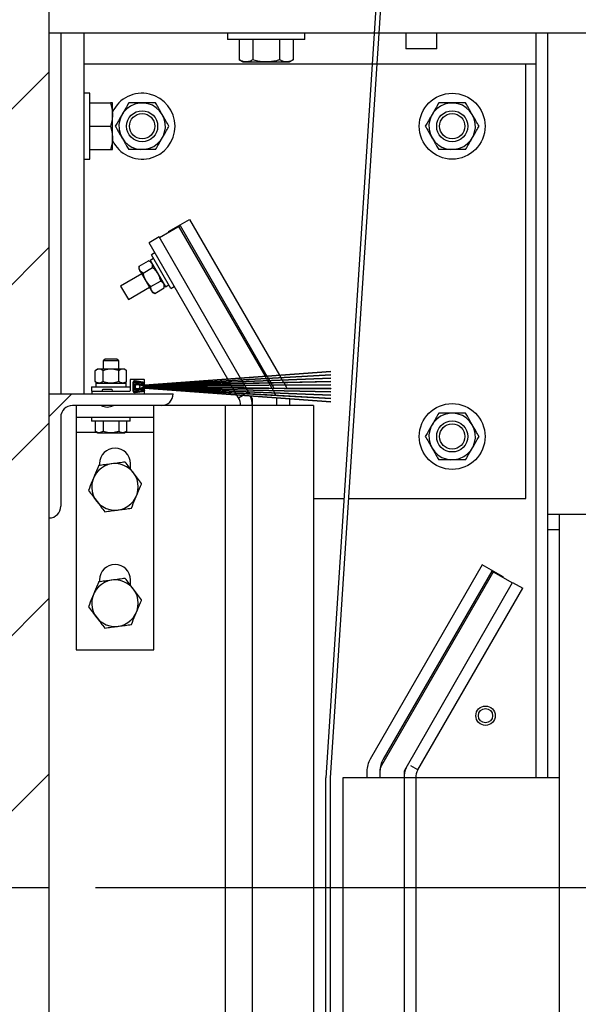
# Model space of a CAD drawing. Header units: inches. Extents: x 218.9 to 312.4, y 214.8 to 247.8.
# Tile 263 of 319: x 284.363 to 284.927, y 223.298 to 224.289. Entities that reach past the tile are written whole.
import ezdxf

# ---------------------------------------------------------------- set-up
doc = ezdxf.new("R2010")
doc.units = ezdxf.units.IN
doc.header["$LTSCALE"] = 0.25
doc.header["$MEASUREMENT"] = 0
doc.layers.add('ANNOTATIONS', color=1, linetype='Continuous')
doc.layers.add('MOTOR RH', color=7, linetype='Continuous')
doc.styles.add('ARIAL', font='arial.ttf', dxfattribs={"height": 0.09375})
doc.dimstyles.new('STANDARD$0', dxfattribs={"dimtxt": 0.09375, "dimasz": 0.09375, "dimexe": 0.03125, "dimexo": 0.046875, "dimgap": 0.09, "dimtad": 0, "dimtih": 1, "dimtoh": 1, "dimdec": 4, "dimzin": 0, "dimdsep": 46, "dimtxsty": 'ARIAL', "dimcen": 0.09, "dimadec": 0, "dimazin": 0, "dimtfac": 1, "dimtdec": 4, "dimtofl": 0, "dimtmove": 0, "dimatfit": 1, "dimfxl": 1, "dimtolj": 1, "dimtzin": 0, "dimarcsym": 0})
pattern_1 = [(45, (280.62583, 210.57636), (-0.265165, 0.265165), []), (45, (280.8026, 210.57636), (-0.265165, 0.265165), [])]
pattern_2 = [(45, (280.62583, 210.57636), (-0.0883883, 0.0883883), [])]

# ---------------------------------------------------------------- blocks, each defined once
blk = doc.blocks.new('*D126')
at = {"layer": 'ANNOTATIONS', "color": 0, "lineweight": -2, "transparency": 16777216}
for p, q in [((285.51613, 224.29136), (286.11276, 224.29136)), ((286.08151, 224.19761), (286.08151, 223.9903)), ((286.08151, 223.50886), (286.08151, 223.71617)), ((284.44006, 223.41511), (286.11276, 223.41511))]:
    blk.add_line(p, q, dxfattribs=at)
at = {"layer": 'ANNOTATIONS', "color": 0, "transparency": 16777216}
for points in [[(286.06589, 224.19761), (286.09714, 224.19761), (286.08151, 224.29136)], [(286.06589, 223.50886), (286.09714, 223.50886), (286.08151, 223.41511)]]:
    blk.add_solid(points, dxfattribs=at)
at = {"layer": 'defpoints', "color": 0, "transparency": 16777216}
for p in [(285.46925, 224.29136), (284.39319, 223.41511), (286.08151, 223.41511)]:
    blk.add_point(p, dxfattribs=at)
at = {"layer": 'ANNOTATIONS', "color": 0, "transparency": 16777216, "insert": (286.08151, 223.85324), "char_height": 0.09375, "attachment_point": 5, "style": 'ARIAL'}
blk.add_mtext('\\A1;14"', dxfattribs=at)
blk = doc.blocks.new('*D130')
at = {"layer": 'ANNOTATIONS', "color": 0, "lineweight": -2, "transparency": 16777216}
for p, q in [((284.48694, 223.41511), (286.11276, 223.41511)), ((286.08151, 223.32136), (286.08151, 222.13254)), ((286.08151, 220.50886), (286.08151, 221.69768)), ((284.50369, 220.41511), (286.11276, 220.41511))]:
    blk.add_line(p, q, dxfattribs=at)
at = {"layer": 'ANNOTATIONS', "color": 0, "transparency": 16777216}
for points in [[(286.06589, 223.32136), (286.09714, 223.32136), (286.08151, 223.41511)], [(286.06589, 220.50886), (286.09714, 220.50886), (286.08151, 220.41511)]]:
    blk.add_solid(points, dxfattribs=at)
at = {"layer": 'defpoints', "color": 0, "transparency": 16777216}
for p in [(284.44006, 223.41511), (284.45681, 220.41511), (286.08151, 220.41511)]:
    blk.add_point(p, dxfattribs=at)
at = {"layer": 'ANNOTATIONS', "color": 0, "transparency": 16777216, "insert": (286.08151, 221.91511), "char_height": 0.09375, "attachment_point": 5, "style": 'ARIAL'}
blk.add_mtext('\\A1;OPENING \\PHEIGHT', dxfattribs=at)

msp = doc.modelspace()

# ---------------------------------------------------------------- hatches: boundary and pattern name
at = {"layer": 'MOTOR RH'}
h = msp.add_hatch(dxfattribs=at)
h.set_pattern_fill('ANSI31', color=256, style=0)
h.set_pattern_definition([(45, (51.96407, -31.70349), (-0.088388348, 0.088388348), [])])
edge = h.paths.add_edge_path()
edge.add_line((283.87756, 226.02602), (283.87756, 223.41511))
edge.add_line((283.87756, 223.41511), (284.39319, 223.41511))
edge.add_line((284.39319, 226.02602), (284.39319, 223.41511))
edge = h.paths.add_edge_path()
edge.add_line((283.83117, 226.02602), (284.11828, 226.02602))
edge.add_line((284.11828, 226.02602), (284.11828, 225.95732))
edge.add_line((284.11828, 225.95732), (284.15669, 226.09068))
edge.add_line((284.15669, 226.09068), (284.15669, 226.02602))
edge.add_line((284.15669, 226.02602), (284.45188, 226.02602))
h = msp.add_hatch(dxfattribs=at)
h.set_pattern_fill('ANSI32', color=256, style=0)
h.set_pattern_definition(pattern_1)
edge = h.paths.add_edge_path(flags=0)
edge.add_line((285.65881, 225.29136), (285.65881, 224.29136))
edge.add_line((285.65881, 224.29136), (285.47131, 224.29136))
edge.add_line((285.47131, 224.29136), (285.47131, 224.35386))
edge.add_line((285.47131, 224.35386), (285.46925, 224.35386))
edge.add_line((285.46925, 224.35386), (285.46925, 224.29136))
edge.add_arc((285.47131, 224.29136), 0.00206, 180, 270)
edge.add_line((285.47131, 224.28931), (285.65881, 224.28931))
edge.add_arc((285.65881, 224.29136), 0.00206, 270, 360)
edge.add_line((285.66087, 224.29136), (285.66087, 225.29136))
edge.add_arc((285.65881, 225.29136), 0.00206, 0, 90)
edge.add_line((285.65881, 225.29342), (284.4049, 225.29342))
edge.add_arc((284.4049, 225.29136), 0.00206, 90, 180)
edge.add_line((284.40285, 225.29136), (284.40285, 225.18199))
edge.add_line((284.40285, 225.18199), (284.4049, 225.18199))
edge.add_line((284.4049, 225.18199), (284.4049, 225.29136))
edge.add_line((284.4049, 225.29136), (285.65881, 225.29136))
h = msp.add_hatch(dxfattribs=at)
h.set_pattern_fill('ANSI31', color=256, style=0)
h.set_pattern_definition(pattern_2)
edge = h.paths.add_edge_path(flags=0)
edge.add_arc((284.48938, 223.91442), 0.00381, 90, 107.89522)
edge.add_line((284.4882, 223.91805), (284.48419, 223.91676))
edge.add_arc((284.48222, 223.91964), 0.00349, 55.72454, 304.27546, ccw=False)
edge.add_line((284.48419, 223.92253), (284.4882, 223.92123))
edge.add_arc((284.48938, 223.92486), 0.00381, 252.10478, 270)
edge.add_line((284.48938, 223.92105), (284.67703, 223.9349))
edge.add_line((284.67703, 223.9349), (284.67703, 223.93505))
edge.add_line((284.67703, 223.93505), (284.48938, 223.92111))
edge.add_arc((284.48938, 223.92486), 0.00375, 252.10478, 270, ccw=False)
edge.add_line((284.48822, 223.92129), (284.48422, 223.92258))
edge.add_arc((284.48222, 223.91964), 0.00356, 55.87014, 304.12986)
edge.add_line((284.48422, 223.9167), (284.48822, 223.91799))
edge.add_arc((284.48938, 223.91442), 0.00375, 90, 107.89522, ccw=False)
edge.add_line((284.48938, 223.91817), (284.67703, 223.90423))
edge.add_line((284.67703, 223.90423), (284.67703, 223.90438))
edge.add_line((284.67703, 223.90438), (284.48938, 223.91824))
h = msp.add_hatch(dxfattribs=at)
h.set_pattern_fill('ANSI31', color=256, style=0)
h.set_pattern_definition(pattern_2)
edge = h.paths.add_edge_path(flags=0)
edge.add_arc((284.48938, 223.91442), 0.00394, 90, 107.89522)
edge.add_line((284.48817, 223.91817), (284.48414, 223.91687))
edge.add_arc((284.48222, 223.91964), 0.00337, 55.4212, 304.5788, ccw=False)
edge.add_line((284.48414, 223.92241), (284.48817, 223.92111))
edge.add_arc((284.48938, 223.92486), 0.00394, 252.10478, 270)
edge.add_line((284.48938, 223.92092), (284.67703, 223.93152))
edge.add_line((284.67703, 223.93152), (284.67703, 223.93167))
edge.add_line((284.67703, 223.93167), (284.48938, 223.92099))
edge.add_arc((284.48938, 223.92486), 0.00387, 252.10478, 270, ccw=False)
edge.add_line((284.48818, 223.92117), (284.48416, 223.92247))
edge.add_arc((284.48222, 223.91964), 0.00343, 55.57496, 304.42504)
edge.add_line((284.48416, 223.91681), (284.48818, 223.91811))
edge.add_arc((284.48938, 223.91442), 0.00387, 90, 107.89522, ccw=False)
edge.add_line((284.48938, 223.9183), (284.67703, 223.90762))
edge.add_line((284.67703, 223.90762), (284.67703, 223.90777))
edge.add_line((284.67703, 223.90777), (284.48938, 223.91836))
h = msp.add_hatch(dxfattribs=at)
h.set_pattern_fill('ANSI31', color=256, style=0)
h.set_pattern_definition(pattern_2)
edge = h.paths.add_edge_path(flags=0)
edge.add_arc((284.48938, 223.91442), 0.00406, 90, 107.89522)
edge.add_line((284.48813, 223.91829), (284.48408, 223.91698))
edge.add_arc((284.48222, 223.91964), 0.00324, 55.10036, 304.89964, ccw=False)
edge.add_line((284.48408, 223.9223), (284.48813, 223.92099))
edge.add_arc((284.48938, 223.92486), 0.00406, 252.10478, 270)
edge.add_line((284.48938, 223.9208), (284.67703, 223.92816))
edge.add_line((284.67703, 223.92816), (284.67703, 223.92831))
edge.add_line((284.67703, 223.92831), (284.48938, 223.92086))
edge.add_arc((284.48938, 223.92486), 0.004, 252.10478, 270, ccw=False)
edge.add_line((284.48815, 223.92105), (284.48411, 223.92236))
edge.add_arc((284.48222, 223.91964), 0.00331, 55.26307, 304.73693)
edge.add_line((284.48411, 223.91693), (284.48815, 223.91823))
edge.add_arc((284.48938, 223.91442), 0.004, 90, 107.89522, ccw=False)
edge.add_line((284.48938, 223.91842), (284.67703, 223.91098))
edge.add_line((284.67703, 223.91098), (284.67703, 223.91112))
edge.add_line((284.67703, 223.91112), (284.48938, 223.91849))
h = msp.add_hatch(dxfattribs=at)
h.set_pattern_fill('ANSI31', color=256, style=0)
h.set_pattern_definition(pattern_2)
edge = h.paths.add_edge_path(flags=0)
edge.add_arc((284.48938, 223.91442), 0.00419, 90, 107.89522)
edge.add_line((284.48809, 223.91841), (284.48402, 223.91709))
edge.add_arc((284.48222, 223.91964), 0.00312, 54.76027, 305.23973, ccw=False)
edge.add_line((284.48402, 223.92219), (284.48809, 223.92088))
edge.add_arc((284.48938, 223.92486), 0.00419, 252.10478, 270)
edge.add_line((284.48938, 223.92067), (284.67703, 223.92482))
edge.add_line((284.67703, 223.92482), (284.67703, 223.92497))
edge.add_line((284.67703, 223.92497), (284.48938, 223.92074))
edge.add_arc((284.48938, 223.92486), 0.00412, 252.10478, 270, ccw=False)
edge.add_line((284.48811, 223.92093), (284.48405, 223.92224))
edge.add_arc((284.48222, 223.91964), 0.00318, 54.93284, 305.06716)
edge.add_line((284.48405, 223.91704), (284.48811, 223.91835))
edge.add_arc((284.48938, 223.91442), 0.00413, 90, 107.89522, ccw=False)
edge.add_line((284.48938, 223.91855), (284.67703, 223.91431))
edge.add_line((284.67703, 223.91431), (284.67703, 223.91446))
edge.add_line((284.67703, 223.91446), (284.48938, 223.91861))
h = msp.add_hatch(dxfattribs=at)
h.set_pattern_fill('ANSI31', color=256, style=0)
h.set_pattern_definition(pattern_2)
edge = h.paths.add_edge_path(flags=0)
edge.add_arc((284.48938, 223.91442), 0.00431, 90, 107.89522)
edge.add_line((284.48805, 223.91853), (284.48397, 223.91721))
edge.add_arc((284.48222, 223.91964), 0.00299, 54.39891, 305.60109, ccw=False)
edge.add_line((284.48397, 223.92207), (284.48805, 223.92076))
edge.add_arc((284.48938, 223.92486), 0.00431, 252.10478, 270)
edge.add_line((284.48938, 223.92055), (284.67703, 223.9215))
edge.add_line((284.67703, 223.9215), (284.67703, 223.92165))
edge.add_line((284.67703, 223.92165), (284.48938, 223.92061))
edge.add_arc((284.48938, 223.92486), 0.00425, 252.10478, 270, ccw=False)
edge.add_line((284.48807, 223.92082), (284.48399, 223.92213))
edge.add_arc((284.48222, 223.91964), 0.00306, 54.58238, 305.41762)
edge.add_line((284.48399, 223.91715), (284.48807, 223.91847))
edge.add_arc((284.48938, 223.91442), 0.00425, 90, 107.89522, ccw=False)
edge.add_line((284.48938, 223.91867), (284.67703, 223.91763))
edge.add_line((284.67703, 223.91763), (284.67703, 223.91778))
edge.add_line((284.67703, 223.91778), (284.48938, 223.91874))
h = msp.add_hatch(dxfattribs=at)
h.set_pattern_fill('ANSI32', color=256, style=0)
h.set_pattern_definition(pattern_1)
edge = h.paths.add_edge_path(flags=0)
edge.add_line((284.51819, 223.91246), (284.39319, 223.91246))
edge.add_line((284.39319, 223.91246), (284.39319, 223.78746))
edge.add_arc((284.39319, 223.79918), 0.01172, 270, 360)
edge.add_line((284.4049, 223.79918), (284.4049, 223.88902))
edge.add_arc((284.41662, 223.88902), 0.01172, 90, 180, ccw=False)
edge.add_line((284.41662, 223.90074), (284.50647, 223.90074))
edge.add_arc((284.50647, 223.91246), 0.01172, 270, 360)

# ---------------------------------------------------------------- linework, layer by layer
for p, q in [((284.39319, 220.41511), (284.39319, 226.02602)), ((284.75436, 224.79137), (284.67201, 223.52574)), ((284.67688, 223.52574), (284.75928, 224.79137)), ((285.47131, 224.27574), (284.39319, 224.27574)), ((284.4049, 224.27574), (284.4049, 223.91246)), ((284.42834, 223.91246), (284.42834, 224.27574)), ((284.57287, 224.27574), (284.57287, 224.26949)), ((284.651, 224.26949), (284.57287, 224.26949)), ((284.58487, 224.26949), (284.58487, 224.24883)), ((284.5984, 224.26949), (284.5984, 224.24883)), ((284.62547, 224.26949), (284.62547, 224.24883)), ((284.639, 224.26949), (284.639, 224.24883)), ((284.651, 224.26949), (284.651, 224.27574)), ((284.75256, 224.27574), (284.75256, 224.26011)), ((284.78381, 224.26011), (284.78381, 224.27574)), ((284.88381, 224.27574), (284.88381, 223.52574)), ((284.89553, 224.27574), (284.89553, 223.52574)), ((284.78381, 224.26011), (284.75256, 224.26011)), ((284.88381, 224.24449), (284.42834, 224.24449)), ((284.58487, 224.24883), (284.5885, 224.24674)), ((284.5885, 224.24674), (284.63537, 224.24674)), ((284.63537, 224.24674), (284.639, 224.24883)), ((284.87365, 223.80699), (284.87365, 224.24449)), ((284.43428, 224.21521), (284.42834, 224.21521)), ((284.43428, 224.14884), (284.43428, 224.21521)), ((284.43428, 224.20546), (284.45494, 224.20546)), ((284.45703, 224.15859), (284.45703, 224.20546)), ((284.43428, 224.18202), (284.45494, 224.18202)), ((284.43428, 224.15859), (284.45494, 224.15859)), ((284.42834, 224.14884), (284.43428, 224.14884)), ((284.50445, 224.06987), (284.52523, 224.08187)), ((284.51364, 224.07594), (284.53474, 224.08812)), ((284.52338, 224.08156), (284.61081, 223.93013)), ((284.52523, 224.08187), (284.61275, 223.93028)), ((284.53474, 224.08812), (284.62534, 223.93121)), ((284.51364, 224.07594), (284.51397, 224.07536)), ((284.51851, 224.07875), (284.51884, 224.07818)), ((284.50412, 224.07044), (284.49397, 224.06458)), ((284.57321, 223.92734), (284.49397, 224.06458)), ((284.58619, 223.9283), (284.50412, 224.07044)), ((284.49983, 224.05444), (284.49631, 224.05241)), ((284.51585, 224.01858), (284.49631, 224.05241)), ((284.48395, 224.04094), (284.49348, 224.04644)), ((284.49589, 224.04539), (284.49348, 224.04644)), ((284.49847, 224.04867), (284.49512, 224.04673)), ((284.49512, 224.04673), (284.51033, 224.02037)), ((284.48659, 224.03326), (284.46527, 224.02095)), ((284.48395, 224.04094), (284.48366, 224.03833)), ((284.48366, 224.03833), (284.49733, 224.01465)), ((284.4879, 224.03411), (284.49742, 224.03961)), ((284.49579, 224.02044), (284.50532, 224.02594)), ((284.50926, 224.0191), (284.50956, 224.02171)), ((284.51033, 224.02037), (284.51369, 224.02231)), ((284.46527, 224.02095), (284.47309, 224.00742)), ((284.47309, 224.00742), (284.4944, 224.01973)), ((284.49733, 224.01465), (284.49974, 224.0136)), ((284.49974, 224.0136), (284.50926, 224.0191)), ((284.51585, 224.01858), (284.51936, 224.02061)), ((284.44951, 223.94746), (284.44765, 223.9456)), ((284.44765, 223.9456), (284.44765, 223.93733)), ((284.46328, 223.9456), (284.44765, 223.9456)), ((284.46142, 223.94746), (284.44951, 223.94746)), ((284.46328, 223.9456), (284.46142, 223.94746)), ((284.46328, 223.93733), (284.46328, 223.9456)), ((284.44179, 223.93733), (284.43968, 223.93577)), ((284.43968, 223.92477), (284.43968, 223.93577)), ((284.46914, 223.93733), (284.44179, 223.93733)), ((284.44757, 223.92477), (284.44757, 223.93577)), ((284.46336, 223.92477), (284.46336, 223.93577)), ((284.47125, 223.93577), (284.46914, 223.93733)), ((284.47125, 223.92477), (284.47125, 223.93577)), ((284.67703, 223.93505), (284.48938, 223.92111)), ((284.48938, 223.92105), (284.67703, 223.9349)), ((284.67703, 223.93505), (284.67703, 223.9349)), ((284.43968, 223.92477), (284.44179, 223.92321)), ((284.44025, 223.92321), (284.44025, 223.91933)), ((284.44025, 223.92321), (284.47069, 223.92321)), ((284.46914, 223.92321), (284.47125, 223.92477)), ((284.47069, 223.91933), (284.47069, 223.92321)), ((284.47484, 223.92652), (284.47484, 223.91558)), ((284.4889, 223.92683), (284.47515, 223.92683)), ((284.47765, 223.92371), (284.47765, 223.91558)), ((284.48609, 223.92402), (284.47797, 223.92402)), ((284.47859, 223.92355), (284.47859, 223.91577)), ((284.48939, 223.92311), (284.47978, 223.92457)), ((284.48953, 223.92403), (284.47992, 223.92549)), ((284.48807, 223.92082), (284.48399, 223.92213)), ((284.48402, 223.92219), (284.48809, 223.92088)), ((284.48811, 223.92093), (284.48405, 223.92224)), ((284.48408, 223.9223), (284.48813, 223.92099)), ((284.48815, 223.92105), (284.48411, 223.92236)), ((284.48414, 223.92241), (284.48817, 223.92111)), ((284.48818, 223.92117), (284.48416, 223.92247)), ((284.48419, 223.92253), (284.4882, 223.92123)), ((284.48822, 223.92129), (284.48422, 223.92258)), ((284.4864, 223.92246), (284.4864, 223.92371)), ((284.4889, 223.92214), (284.48672, 223.92214)), ((284.48922, 223.92246), (284.48922, 223.92652)), ((284.67703, 223.93167), (284.48938, 223.92099)), ((284.48938, 223.92092), (284.67703, 223.93152)), ((284.67703, 223.92831), (284.48938, 223.92086)), ((284.48938, 223.9208), (284.67703, 223.92816)), ((284.67703, 223.92497), (284.48938, 223.92074)), ((284.48938, 223.92067), (284.67703, 223.92482)), ((284.48939, 223.92311), (284.48953, 223.92403)), ((284.5741, 223.92581), (284.57327, 223.92724)), ((284.57499, 223.92426), (284.57415, 223.92571)), ((284.5759, 223.92269), (284.57505, 223.92416)), ((284.57682, 223.92109), (284.57596, 223.92259)), ((284.5872, 223.92655), (284.58625, 223.9282)), ((284.58822, 223.92478), (284.58726, 223.92645)), ((284.58926, 223.92299), (284.58828, 223.92468)), ((284.59031, 223.92117), (284.58932, 223.92288)), ((284.61087, 223.93002), (284.61206, 223.92797)), ((284.61212, 223.92785), (284.61332, 223.92578)), ((284.61282, 223.93016), (284.61402, 223.92808)), ((284.61339, 223.92566), (284.6146, 223.92356)), ((284.61409, 223.92796), (284.6153, 223.92586)), ((284.61467, 223.92344), (284.6159, 223.92131)), ((284.61537, 223.92574), (284.6166, 223.92361)), ((284.61667, 223.92349), (284.61792, 223.92132)), ((284.62541, 223.93109), (284.62673, 223.9288)), ((284.6268, 223.92868), (284.62814, 223.92637)), ((284.62821, 223.92624), (284.62956, 223.9239)), ((284.62963, 223.92377), (284.63101, 223.92139)), ((284.67703, 223.93167), (284.67703, 223.93152)), ((284.67703, 223.92831), (284.67703, 223.92816)), ((284.67703, 223.92497), (284.67703, 223.92482)), ((284.39319, 223.91246), (284.51819, 223.91246)), ((284.43594, 223.91933), (284.43594, 223.91527)), ((284.43594, 223.91933), (284.47484, 223.91933)), ((284.43594, 223.91527), (284.47453, 223.91527)), ((284.43609, 223.91496), (284.43609, 223.91277)), ((284.45625, 223.91668), (284.44719, 223.91668)), ((284.47797, 223.91527), (284.48609, 223.91527)), ((284.47978, 223.91475), (284.48939, 223.91621)), ((284.47992, 223.91382), (284.48953, 223.91528)), ((284.48784, 223.9201), (284.48365, 223.92146)), ((284.48365, 223.91783), (284.48784, 223.91918)), ((284.48394, 223.92202), (284.48803, 223.9207)), ((284.48803, 223.91859), (284.48394, 223.91726)), ((284.48397, 223.92207), (284.48805, 223.92076)), ((284.48805, 223.91853), (284.48397, 223.91721)), ((284.48399, 223.91715), (284.48807, 223.91847)), ((284.48809, 223.91841), (284.48402, 223.91709)), ((284.48405, 223.91704), (284.48811, 223.91835)), ((284.48813, 223.91829), (284.48408, 223.91698)), ((284.48411, 223.91693), (284.48815, 223.91823)), ((284.48817, 223.91817), (284.48414, 223.91687)), ((284.48416, 223.91681), (284.48818, 223.91811)), ((284.4882, 223.91805), (284.48419, 223.91676)), ((284.48422, 223.9167), (284.48822, 223.91799)), ((284.4864, 223.91558), (284.4864, 223.91683)), ((284.48672, 223.91714), (284.4889, 223.91714)), ((284.48922, 223.91277), (284.48922, 223.91683)), ((284.67703, 223.92165), (284.48938, 223.92061)), ((284.48938, 223.92055), (284.67703, 223.9215)), ((284.48938, 223.92049), (284.55203, 223.92049)), ((284.55203, 223.91986), (284.48938, 223.91986)), ((284.48938, 223.91942), (284.58953, 223.91942)), ((284.58953, 223.9188), (284.48938, 223.9188)), ((284.67703, 223.91778), (284.48938, 223.91874)), ((284.48938, 223.91867), (284.67703, 223.91763)), ((284.67703, 223.91446), (284.48938, 223.91861)), ((284.48938, 223.91855), (284.67703, 223.91431)), ((284.67703, 223.91112), (284.48938, 223.91849)), ((284.48938, 223.91842), (284.67703, 223.91098)), ((284.67703, 223.90777), (284.48938, 223.91836)), ((284.48938, 223.9183), (284.67703, 223.90762)), ((284.67703, 223.90438), (284.48938, 223.91824)), ((284.48938, 223.91817), (284.67703, 223.90423)), ((284.48953, 223.91528), (284.48939, 223.91621)), ((284.55203, 223.92049), (284.55203, 223.91986)), ((284.57778, 223.91942), (284.57688, 223.92099)), ((284.57844, 223.91828), (284.57814, 223.9188)), ((284.5794, 223.91662), (284.5785, 223.91818)), ((284.58039, 223.91492), (284.57946, 223.91652)), ((284.5814, 223.91317), (284.58045, 223.91481)), ((284.58244, 223.91136), (284.58146, 223.91306)), ((284.5882, 223.91094), (284.59093, 223.91252)), ((284.58953, 223.91942), (284.58953, 223.9188)), ((284.59201, 223.91821), (284.59037, 223.92106)), ((284.59111, 223.91262), (284.59397, 223.91427)), ((284.59311, 223.91632), (284.59208, 223.9181)), ((284.59421, 223.91441), (284.59317, 223.91621)), ((284.59415, 223.91438), (284.59421, 223.91441)), ((284.61597, 223.92119), (284.61776, 223.91808)), ((284.61783, 223.91796), (284.61911, 223.91574)), ((284.61799, 223.9212), (284.61898, 223.91949)), ((284.61919, 223.91562), (284.6205, 223.91334)), ((284.62057, 223.91322), (284.62074, 223.91293)), ((284.63108, 223.92127), (284.63211, 223.91949)), ((284.67703, 223.92165), (284.67703, 223.9215)), ((284.67703, 223.91778), (284.67703, 223.91763)), ((284.67703, 223.91446), (284.67703, 223.91431)), ((284.58406, 223.90855), (284.5825, 223.91125)), ((284.58406, 223.90855), (284.58803, 223.91084)), ((284.59618, 223.91024), (284.59787, 223.9073)), ((284.59787, 223.9073), (284.59787, 223.90074)), ((284.62225, 223.9073), (284.62225, 223.90074)), ((284.63537, 223.9073), (284.63537, 223.90074)), ((284.67703, 223.91112), (284.67703, 223.91098)), ((284.67703, 223.90777), (284.67703, 223.90762)), ((284.67703, 223.90438), (284.67703, 223.90423)), ((284.65975, 223.90074), (284.41662, 223.90074)), ((284.42053, 223.90074), (284.42053, 223.65464)), ((284.49865, 223.65464), (284.49865, 223.90074)), ((284.57053, 223.90074), (284.57046, 220.41511)), ((284.59787, 223.90074), (284.59839, 220.41511)), ((284.65975, 223.90074), (284.65968, 220.91219)), ((284.4049, 223.88902), (284.4049, 223.79918)), ((284.42053, 223.88902), (284.49865, 223.88902)), ((284.43594, 223.88902), (284.43594, 223.88496)), ((284.475, 223.88496), (284.43594, 223.88496)), ((284.43966, 223.88496), (284.43966, 223.87443)), ((284.44756, 223.88496), (284.44756, 223.87443)), ((284.46337, 223.88496), (284.46337, 223.87443)), ((284.47127, 223.88496), (284.47127, 223.87443)), ((284.475, 223.88496), (284.475, 223.88902)), ((284.44145, 223.87339), (284.42053, 223.87339)), ((284.43966, 223.87443), (284.44178, 223.87321)), ((284.44178, 223.87321), (284.46915, 223.87321)), ((284.44756, 223.87443), (284.44361, 223.87321)), ((284.47127, 223.87443), (284.46732, 223.87321)), ((284.46915, 223.87321), (284.47127, 223.87443)), ((284.49865, 223.87339), (284.46948, 223.87339)), ((284.44397, 223.84214), (284.44397, 223.84028)), ((284.47522, 223.83684), (284.47522, 223.84214)), ((284.65975, 223.80699), (284.69031, 223.80699)), ((284.69519, 223.80699), (284.87365, 223.80699)), ((284.89553, 223.79136), (285.01819, 223.79136)), ((284.90725, 223.79136), (284.90725, 220.41511)), ((284.89553, 223.77574), (284.90725, 223.77574)), ((284.82975, 223.74019), (284.71676, 223.54449)), ((284.83926, 223.73393), (284.72989, 223.54449)), ((284.85086, 223.728), (284.82975, 223.74019)), ((284.86004, 223.72193), (284.83926, 223.73393)), ((284.44397, 223.72496), (284.44397, 223.72309)), ((284.47522, 223.71965), (284.47522, 223.72496)), ((284.84112, 223.73363), (284.72813, 223.53793)), ((284.84599, 223.73081), (284.84566, 223.73024)), ((284.85086, 223.728), (284.85053, 223.72743)), ((284.75291, 223.53579), (284.86037, 223.72251)), ((284.76481, 223.53355), (284.87052, 223.71665)), ((284.86037, 223.72251), (284.87052, 223.71665)), ((284.42053, 223.65464), (284.49865, 223.65464)), ((284.76481, 223.53355), (284.75783, 223.53758)), ((284.67193, 220.94942), (284.67201, 223.52574)), ((284.67681, 220.94942), (284.67688, 223.52574)), ((284.68912, 223.52574), (284.68905, 220.9122)), ((284.90725, 223.52574), (284.68912, 223.52574)), ((284.7135, 223.5323), (284.7135, 223.52574)), ((284.72662, 223.5323), (284.72662, 223.52574)), ((284.751, 223.52574), (284.75093, 220.41511)), ((284.75271, 223.53527), (284.751, 223.5323)), ((284.751, 223.5323), (284.751, 223.52574)), ((284.76272, 223.52574), (284.76265, 220.41511)), ((283.87756, 223.41511), (284.39319, 223.41511))]:
    msp.add_line(p, q, dxfattribs=at)
at = {"layer": 'MOTOR RH', "flags": 128}
for points in [[(284.59421, 223.91441), (284.59505, 223.91283), (284.59527, 223.91238)], [(284.61898, 223.91949), (284.61973, 223.91808), (284.61974, 223.91807)], [(284.63211, 223.91949), (284.63286, 223.91808), (284.6329, 223.91801)]]:
    msp.add_lwpolyline(points, dxfattribs=at)
at = {"layer": 'MOTOR RH'}
for centre, radius in [((284.79944, 224.18199), 0.03319), ((284.48694, 224.18199), 0.01563), ((284.48694, 224.18199), 0.01276), ((284.79944, 224.18199), 0.01563), ((284.79944, 224.18199), 0.01276), ((284.48222, 223.91964), 0.00228), ((284.79944, 223.86949), 0.03319), ((284.79944, 223.86949), 0.01563), ((284.79944, 223.86949), 0.01276), ((284.83303, 223.58824), 0.00977), ((284.83303, 223.58824), 0.00719)]:
    msp.add_circle(centre, radius, dxfattribs=at)
for centre, radius, start, end in [((284.48694, 224.18199), 0.03319, 205.69301, 154.30697), ((284.48694, 224.18199), 0.02344, 30, 209.99998), ((284.79944, 224.18199), 0.02344, 30, 209.99998), ((284.48694, 224.18199), 0.02344, 210, 30), ((284.79944, 224.18199), 0.02344, 210, 30), ((284.47515, 223.92652), 0.000313, 90, 180), ((284.47962, 223.92355), 0.00197, 81.34879, 180), ((284.47797, 223.92371), 0.000313, 90, 180), ((284.47962, 223.92355), 0.00103, 81.34879, 180), ((284.48222, 223.91964), 0.00356, 55.87014, 304.12986), ((284.48222, 223.91964), 0.00349, 55.72454, 304.27546), ((284.48222, 223.91964), 0.00343, 55.57496, 304.42504), ((284.48222, 223.91964), 0.00337, 55.4212, 304.5788), ((284.48222, 223.91964), 0.00331, 55.26307, 304.73693), ((284.48222, 223.91964), 0.00324, 55.10036, 304.89964), ((284.48222, 223.91964), 0.00318, 54.93284, 305.06716), ((284.48222, 223.91964), 0.00312, 54.76027, 305.23973), ((284.48222, 223.91964), 0.00306, 54.58238, 305.41762), ((284.48222, 223.91964), 0.00299, 54.39891, 305.60109), ((284.48222, 223.91964), 0.00293, 54.20956, 305.79044), ((284.48609, 223.92371), 0.000312, 0, 90), ((284.48672, 223.92246), 0.000313, 180, 270), ((284.4889, 223.92652), 0.000313, 0, 90), ((284.4889, 223.92246), 0.000313, 270, 0), ((284.4364, 223.91496), 0.000313, 90, 180), ((284.4364, 223.91277), 0.000313, 180, 270), ((284.44719, 223.91598), 0.000707, 90, 270), ((284.45625, 223.91598), 0.000707, 270, 90), ((284.47453, 223.91558), 0.000313, 270, 0), ((284.47962, 223.91577), 0.00197, 180, 278.65121), ((284.47797, 223.91558), 0.000313, 180, 270), ((284.47962, 223.91577), 0.00103, 180, 278.65121), ((284.48222, 223.91964), 0.00231, 51.90656, 308.09344), ((284.48609, 223.91558), 0.000313, 270, 0), ((284.48672, 223.91683), 0.000313, 90, 180), ((284.48938, 223.92486), 0.005, 252.10478, 270), ((284.48938, 223.91442), 0.005, 90, 107.89522), ((284.48938, 223.92486), 0.00437, 252.10478, 270), ((284.48938, 223.91442), 0.00437, 90, 107.89522), ((284.48938, 223.92486), 0.00431, 252.10478, 270), ((284.48938, 223.91442), 0.00431, 90, 107.89522), ((284.48938, 223.92486), 0.00425, 252.10478, 270), ((284.48938, 223.91442), 0.00425, 90, 107.89522), ((284.48938, 223.92486), 0.00419, 252.10478, 270), ((284.48938, 223.91442), 0.00419, 90, 107.89522), ((284.48938, 223.92486), 0.00413, 252.10478, 270), ((284.48938, 223.91442), 0.00413, 90, 107.89522), ((284.48938, 223.92486), 0.00406, 252.10478, 270), ((284.48938, 223.91442), 0.00406, 90, 107.89522), ((284.48938, 223.92486), 0.004, 252.10478, 270), ((284.48938, 223.91442), 0.004, 90, 107.89522), ((284.48938, 223.92486), 0.00394, 252.10478, 270), ((284.48938, 223.91442), 0.00394, 90, 107.89522), ((284.48938, 223.92486), 0.00388, 252.10478, 270), ((284.48938, 223.91442), 0.00388, 90, 107.89522), ((284.48938, 223.92486), 0.00381, 252.10478, 270), ((284.48938, 223.91442), 0.00381, 90, 107.89522), ((284.48938, 223.92486), 0.00375, 252.10478, 270), ((284.48938, 223.91442), 0.00375, 90, 107.89522), ((284.4889, 223.91683), 0.000313, 0, 90), ((284.4889, 223.91277), 0.000313, 270, 0), ((284.50647, 223.91246), 0.01172, 270, 0), ((284.611, 223.9073), 0.01125, 18.6243, 30), ((284.57053, 223.90074), 0.01563, 0, 30), ((284.57053, 223.90074), 0.02734, 0, 20.41009), ((284.41662, 223.88902), 0.01172, 90, 180), ((284.45172, 223.91246), 0.01328, 241.92751, 298.07249), ((284.79944, 223.86949), 0.02344, 30, 209.99998), ((284.79944, 223.86949), 0.02344, 210, 30), ((284.45959, 223.84214), 0.01563, 0, 180), ((284.45959, 223.81871), 0.02344, 97.55172, 37.55169), ((284.45959, 223.81871), 0.02344, 37.55172, 97.55172), ((284.39319, 223.79918), 0.01172, 270, 0), ((284.45959, 223.72496), 0.01563, 0, 180), ((284.45959, 223.70152), 0.02344, 97.55172, 37.55169), ((284.45959, 223.70152), 0.02344, 37.55172, 97.55172), ((284.73787, 223.5323), 0.02438, 150, 180), ((284.751, 223.5323), 0.02438, 150, 180), ((284.73787, 223.5323), 0.01125, 150, 180), ((284.77834, 223.52574), 0.02734, 158.44105, 180), ((284.77834, 223.52574), 0.01562, 150, 180)]:
    msp.add_arc(centre, radius, start, end, dxfattribs=at)
for points, knots in [([(284.59164, 224.24674), (284.59148, 224.24674), (284.59026, 224.24676), (284.58797, 224.24722), (284.58591, 224.24829), (284.58487, 224.24883)], [0, 0, 0, 0, 0.070092, 0.530785, 1, 1, 1, 1]), ([(284.5984, 224.24883), (284.5973, 224.24825), (284.59509, 224.24707), (284.59279, 224.24685), (284.59164, 224.24674)], [0, 0, 0, 0, 0.495458, 1, 1, 1, 1]), ([(284.61194, 224.24674), (284.61081, 224.24676), (284.60623, 224.24687), (284.60177, 224.24799), (284.5984, 224.24883)], [0, 0, 0, 0, 0.246306, 1, 1, 1, 1]), ([(284.62547, 224.24883), (284.62446, 224.24855), (284.62005, 224.24732), (284.61547, 224.24699), (284.61194, 224.24674)], [0, 0, 0, 0, 0.229362, 1, 1, 1, 1]), ([(284.63223, 224.24674), (284.63207, 224.24674), (284.63086, 224.24676), (284.62857, 224.24722), (284.62651, 224.24829), (284.62547, 224.24883)], [0, 0, 0, 0, 0.070092, 0.530785, 1, 1, 1, 1]), ([(284.639, 224.24883), (284.6379, 224.24825), (284.63568, 224.24707), (284.63339, 224.24685), (284.63223, 224.24674)], [0, 0, 0, 0, 0.495458, 1, 1, 1, 1]), ([(284.45494, 224.20546), (284.45552, 224.20356), (284.4567, 224.19972), (284.45692, 224.19575), (284.45703, 224.19374)], [0, 0, 0, 0, 0.495458, 1, 1, 1, 1]), ([(284.45703, 224.20546), (284.45678, 224.20546), (284.45645, 224.20546), (284.45522, 224.20546), (284.45494, 224.20546)], [0, 0, 0, 0, 0.770638, 1, 1, 1, 1]), ([(284.4734, 224.20543), (284.47235, 224.2036), (284.47021, 224.19989), (284.46787, 224.19584), (284.46667, 224.19376), (284.46664, 224.19371)], [0, 0, 0, 0, 0.48434, 0.986326, 1, 1, 1, 1]), ([(284.48694, 224.20543), (284.48663, 224.20543), (284.4846, 224.20543), (284.48081, 224.20543), (284.47663, 224.20543), (284.4742, 224.20543), (284.4734, 224.20543)], [0, 0, 0, 0, 0.066532, 0.435283, 0.814551, 1, 1, 1, 1]), ([(284.50047, 224.20543), (284.49932, 224.20543), (284.49661, 224.20543), (284.49209, 224.20543), (284.48867, 224.20543), (284.48694, 224.20543)], [0, 0, 0, 0, 0.26546, 0.628076, 1, 1, 1, 1]), ([(284.50723, 224.19371), (284.50629, 224.19535), (284.50436, 224.19869), (284.50212, 224.20257), (284.50084, 224.20478), (284.50047, 224.20543)], [0, 0, 0, 0, 0.406292, 0.82727, 1, 1, 1, 1]), ([(284.7859, 224.20543), (284.78485, 224.2036), (284.78271, 224.19989), (284.78037, 224.19584), (284.77917, 224.19376), (284.77914, 224.19371)], [0, 0, 0, 0, 0.48434, 0.986326, 1, 1, 1, 1]), ([(284.79944, 224.20543), (284.79913, 224.20543), (284.7971, 224.20543), (284.79331, 224.20543), (284.78913, 224.20543), (284.7867, 224.20543), (284.7859, 224.20543)], [0, 0, 0, 0, 0.066532, 0.435283, 0.814551, 1, 1, 1, 1]), ([(284.81297, 224.20543), (284.81182, 224.20543), (284.80911, 224.20543), (284.80459, 224.20543), (284.80117, 224.20543), (284.79944, 224.20543)], [0, 0, 0, 0, 0.26546, 0.628076, 1, 1, 1, 1]), ([(284.81973, 224.19371), (284.81879, 224.19535), (284.81686, 224.19869), (284.81462, 224.20257), (284.81334, 224.20478), (284.81297, 224.20543)], [0, 0, 0, 0, 0.406292, 0.82727, 1, 1, 1, 1]), ([(284.45703, 224.19374), (284.45703, 224.19347), (284.45701, 224.19136), (284.45655, 224.1874), (284.45548, 224.18383), (284.45494, 224.18202)], [0, 0, 0, 0, 0.070092, 0.530785, 1, 1, 1, 1]), ([(284.46664, 224.19371), (284.46569, 224.19207), (284.46376, 224.18873), (284.46152, 224.18484), (284.46024, 224.18263), (284.45987, 224.18199)], [0, 0, 0, 0, 0.406292, 0.82727, 1, 1, 1, 1]), ([(284.514, 224.18199), (284.51295, 224.18381), (284.5108, 224.18752), (284.50846, 224.19157), (284.50726, 224.19365), (284.50723, 224.19371)], [0, 0, 0, 0, 0.48434, 0.986326, 1, 1, 1, 1]), ([(284.77914, 224.19371), (284.77819, 224.19207), (284.77626, 224.18873), (284.77402, 224.18484), (284.77274, 224.18263), (284.77237, 224.18199)], [0, 0, 0, 0, 0.406292, 0.82727, 1, 1, 1, 1]), ([(284.8265, 224.18199), (284.82545, 224.18381), (284.8233, 224.18752), (284.82096, 224.19157), (284.81976, 224.19365), (284.81973, 224.19371)], [0, 0, 0, 0, 0.48434, 0.986326, 1, 1, 1, 1]), ([(284.45494, 224.18202), (284.45552, 224.18012), (284.4567, 224.17628), (284.45692, 224.17231), (284.45703, 224.17031)], [0, 0, 0, 0, 0.495458, 1, 1, 1, 1]), ([(284.45987, 224.18199), (284.46092, 224.18017), (284.46307, 224.17646), (284.46541, 224.1724), (284.46661, 224.17032), (284.46664, 224.17027)], [0, 0, 0, 0, 0.48434, 0.986326, 1, 1, 1, 1]), ([(284.50723, 224.17027), (284.50818, 224.17191), (284.51011, 224.17525), (284.51235, 224.17913), (284.51363, 224.18134), (284.514, 224.18199)], [0, 0, 0, 0, 0.406292, 0.82727, 1, 1, 1, 1]), ([(284.77237, 224.18199), (284.77342, 224.18017), (284.77557, 224.17646), (284.77791, 224.1724), (284.77911, 224.17032), (284.77914, 224.17027)], [0, 0, 0, 0, 0.48434, 0.986326, 1, 1, 1, 1]), ([(284.81973, 224.17027), (284.82068, 224.17191), (284.82261, 224.17525), (284.82485, 224.17913), (284.82613, 224.18134), (284.8265, 224.18199)], [0, 0, 0, 0, 0.406292, 0.82727, 1, 1, 1, 1]), ([(284.45703, 224.17031), (284.45703, 224.17003), (284.45701, 224.16792), (284.45655, 224.16396), (284.45548, 224.16039), (284.45494, 224.15859)], [0, 0, 0, 0, 0.0700919, 0.5307854, 1, 1, 1, 1]), ([(284.46664, 224.17027), (284.46758, 224.16863), (284.46951, 224.16529), (284.47176, 224.16141), (284.47303, 224.15919), (284.4734, 224.15855)], [0, 0, 0, 0, 0.4062922, 0.8272698, 1, 1, 1, 1]), ([(284.50047, 224.15855), (284.50152, 224.16037), (284.50366, 224.16408), (284.506, 224.16814), (284.5072, 224.17021), (284.50723, 224.17027)], [0, 0, 0, 0, 0.48434, 0.986326, 1, 1, 1, 1]), ([(284.77914, 224.17027), (284.78008, 224.16863), (284.78201, 224.16529), (284.78426, 224.16141), (284.78553, 224.15919), (284.7859, 224.15855)], [0, 0, 0, 0, 0.4062922, 0.8272698, 1, 1, 1, 1]), ([(284.81297, 224.15855), (284.81402, 224.16037), (284.81616, 224.16408), (284.8185, 224.16814), (284.8197, 224.17021), (284.81973, 224.17027)], [0, 0, 0, 0, 0.48434, 0.986326, 1, 1, 1, 1]), ([(284.45494, 224.15859), (284.45522, 224.15859), (284.45645, 224.15859), (284.45678, 224.15859), (284.45703, 224.15859)], [0, 0, 0, 0, 0.229362, 1, 1, 1, 1]), ([(284.48694, 224.15855), (284.48663, 224.15855), (284.4846, 224.15855), (284.48081, 224.15855), (284.47663, 224.15855), (284.4742, 224.15855), (284.4734, 224.15855)], [0, 0, 0, 0, 0.066532, 0.435283, 0.814551, 1, 1, 1, 1]), ([(284.50047, 224.15855), (284.49932, 224.15855), (284.49661, 224.15855), (284.49209, 224.15855), (284.48867, 224.15855), (284.48694, 224.15855)], [0, 0, 0, 0, 0.26546, 0.628076, 1, 1, 1, 1]), ([(284.79944, 224.15855), (284.79913, 224.15855), (284.7971, 224.15855), (284.79331, 224.15855), (284.78913, 224.15855), (284.7867, 224.15855), (284.7859, 224.15855)], [0, 0, 0, 0, 0.066532, 0.435283, 0.814551, 1, 1, 1, 1]), ([(284.81297, 224.15855), (284.81182, 224.15855), (284.80911, 224.15855), (284.80459, 224.15855), (284.80117, 224.15855), (284.79944, 224.15855)], [0, 0, 0, 0, 0.26546, 0.628076, 1, 1, 1, 1]), ([(284.4968, 224.04381), (284.496, 224.0447), (284.49509, 224.04573), (284.49366, 224.04636), (284.49348, 224.04644)], [0, 0, 0, 0, 0.872228, 1, 1, 1, 1]), ([(284.49742, 224.03961), (284.49746, 224.04103), (284.4975, 224.04255), (284.49685, 224.04373), (284.4968, 224.04381)], [0, 0, 0, 0, 0.932064, 1, 1, 1, 1]), ([(284.48457, 224.03674), (284.4842, 224.03788), (284.48377, 224.03919), (284.48393, 224.04075), (284.48395, 224.04094)], [0, 0, 0, 0, 0.872228, 1, 1, 1, 1]), ([(284.4879, 224.03411), (284.48665, 224.03479), (284.48531, 224.03551), (284.48462, 224.03667), (284.48457, 224.03674)], [0, 0, 0, 0, 0.932064, 1, 1, 1, 1]), ([(284.4879, 224.03411), (284.48803, 224.03341), (284.48851, 224.03076), (284.48965, 224.0283), (284.49049, 224.02649)], [0, 0, 0, 0, 0.262092, 1, 1, 1, 1]), ([(284.49742, 224.03961), (284.49796, 224.03915), (284.50002, 224.0374), (284.50157, 224.03519), (284.50272, 224.03355)], [0, 0, 0, 0, 0.262092, 1, 1, 1, 1]), ([(284.50272, 224.03355), (284.50297, 224.03311), (284.50426, 224.03074), (284.50485, 224.02809), (284.50532, 224.02594)], [0, 0, 0, 0, 0.1896638, 1, 1, 1, 1]), ([(284.49049, 224.02649), (284.49076, 224.02605), (284.49216, 224.02375), (284.49417, 224.02192), (284.49579, 224.02044)], [0, 0, 0, 0, 0.1896638, 1, 1, 1, 1]), ([(284.50864, 224.0233), (284.50784, 224.02419), (284.50693, 224.02522), (284.5055, 224.02586), (284.50532, 224.02594)], [0, 0, 0, 0, 0.872228, 1, 1, 1, 1]), ([(284.50926, 224.0191), (284.5093, 224.02052), (284.50934, 224.02205), (284.50869, 224.02322), (284.50864, 224.0233)], [0, 0, 0, 0, 0.932064, 1, 1, 1, 1]), ([(284.49641, 224.01624), (284.49604, 224.01738), (284.49561, 224.01868), (284.49577, 224.02024), (284.49579, 224.02044)], [0, 0, 0, 0, 0.8722285, 1, 1, 1, 1]), ([(284.49974, 224.0136), (284.49849, 224.01428), (284.49715, 224.01501), (284.49646, 224.01616), (284.49641, 224.01624)], [0, 0, 0, 0, 0.9320645, 1, 1, 1, 1]), ([(284.44363, 223.93733), (284.44245, 223.93709), (284.4411, 223.93681), (284.43984, 223.93589), (284.43968, 223.93577)], [0, 0, 0, 0, 0.872228, 1, 1, 1, 1]), ([(284.44757, 223.93577), (284.44636, 223.93651), (284.44506, 223.93731), (284.44372, 223.93733), (284.44363, 223.93733)], [0, 0, 0, 0, 0.932064, 1, 1, 1, 1]), ([(284.45547, 223.93733), (284.45496, 223.93732), (284.45226, 223.93726), (284.44967, 223.93644), (284.44757, 223.93577)], [0, 0, 0, 0, 0.189664, 1, 1, 1, 1]), ([(284.46336, 223.93577), (284.46269, 223.93601), (284.46016, 223.93691), (284.45746, 223.93715), (284.45547, 223.93733)], [0, 0, 0, 0, 0.2620915, 1, 1, 1, 1]), ([(284.46731, 223.93733), (284.46613, 223.93709), (284.46478, 223.93681), (284.46352, 223.93589), (284.46336, 223.93577)], [0, 0, 0, 0, 0.872228, 1, 1, 1, 1]), ([(284.47125, 223.93577), (284.47004, 223.93651), (284.46874, 223.93731), (284.4674, 223.93733), (284.46731, 223.93733)], [0, 0, 0, 0, 0.932064, 1, 1, 1, 1]), ([(284.44363, 223.92321), (284.44245, 223.92345), (284.4411, 223.92373), (284.43984, 223.92465), (284.43968, 223.92477)], [0, 0, 0, 0, 0.872228, 1, 1, 1, 1]), ([(284.44757, 223.92477), (284.44636, 223.92403), (284.44506, 223.92323), (284.44372, 223.92321), (284.44363, 223.92321)], [0, 0, 0, 0, 0.9320645, 1, 1, 1, 1]), ([(284.45547, 223.92321), (284.45496, 223.92322), (284.45226, 223.92328), (284.44967, 223.9241), (284.44757, 223.92477)], [0, 0, 0, 0, 0.189664, 1, 1, 1, 1]), ([(284.46336, 223.92477), (284.46269, 223.92453), (284.46016, 223.92363), (284.45746, 223.92338), (284.45547, 223.92321)], [0, 0, 0, 0, 0.262092, 1, 1, 1, 1]), ([(284.46731, 223.92321), (284.46613, 223.92345), (284.46478, 223.92373), (284.46352, 223.92465), (284.46336, 223.92477)], [0, 0, 0, 0, 0.8722285, 1, 1, 1, 1]), ([(284.47125, 223.92477), (284.47004, 223.92403), (284.46874, 223.92323), (284.4674, 223.92321), (284.46731, 223.92321)], [0, 0, 0, 0, 0.932064, 1, 1, 1, 1]), ([(284.7859, 223.89293), (284.78485, 223.8911), (284.78271, 223.88739), (284.78037, 223.88334), (284.77917, 223.88126), (284.77914, 223.88121)], [0, 0, 0, 0, 0.48434, 0.986326, 1, 1, 1, 1]), ([(284.79944, 223.89293), (284.79913, 223.89293), (284.7971, 223.89293), (284.79331, 223.89293), (284.78913, 223.89293), (284.7867, 223.89293), (284.7859, 223.89293)], [0, 0, 0, 0, 0.066532, 0.435283, 0.814551, 1, 1, 1, 1]), ([(284.81297, 223.89293), (284.81182, 223.89293), (284.80911, 223.89293), (284.80459, 223.89293), (284.80117, 223.89293), (284.79944, 223.89293)], [0, 0, 0, 0, 0.26546, 0.628076, 1, 1, 1, 1]), ([(284.81973, 223.88121), (284.81879, 223.88285), (284.81686, 223.88619), (284.81462, 223.89007), (284.81334, 223.89228), (284.81297, 223.89293)], [0, 0, 0, 0, 0.406292, 0.82727, 1, 1, 1, 1]), ([(284.44361, 223.87321), (284.44352, 223.87321), (284.44218, 223.87323), (284.44088, 223.87385), (284.43966, 223.87443)], [0, 0, 0, 0, 0.070207, 1, 1, 1, 1]), ([(284.45547, 223.87321), (284.45486, 223.87322), (284.45219, 223.87328), (284.44958, 223.87393), (284.44756, 223.87443)], [0, 0, 0, 0, 0.225728, 1, 1, 1, 1]), ([(284.46337, 223.87443), (284.46285, 223.87428), (284.46027, 223.87356), (284.4576, 223.87336), (284.45547, 223.87321)], [0, 0, 0, 0, 0.203201, 1, 1, 1, 1]), ([(284.46732, 223.87321), (284.46723, 223.87321), (284.46589, 223.87323), (284.46458, 223.87385), (284.46337, 223.87443)], [0, 0, 0, 0, 0.0702068, 1, 1, 1, 1]), ([(284.77914, 223.88121), (284.77819, 223.87957), (284.77626, 223.87623), (284.77402, 223.87234), (284.77274, 223.87013), (284.77237, 223.86949)], [0, 0, 0, 0, 0.406292, 0.82727, 1, 1, 1, 1]), ([(284.8265, 223.86949), (284.82545, 223.87131), (284.8233, 223.87502), (284.82096, 223.87907), (284.81976, 223.88115), (284.81973, 223.88121)], [0, 0, 0, 0, 0.48434, 0.986326, 1, 1, 1, 1]), ([(284.77237, 223.86949), (284.77342, 223.86767), (284.77557, 223.86396), (284.77791, 223.8599), (284.77911, 223.85782), (284.77914, 223.85777)], [0, 0, 0, 0, 0.48434, 0.986326, 1, 1, 1, 1]), ([(284.81973, 223.85777), (284.82068, 223.85941), (284.82261, 223.86275), (284.82485, 223.86663), (284.82613, 223.86884), (284.8265, 223.86949)], [0, 0, 0, 0, 0.406292, 0.82727, 1, 1, 1, 1]), ([(284.77914, 223.85777), (284.78008, 223.85613), (284.78201, 223.85279), (284.78426, 223.84891), (284.78553, 223.84669), (284.7859, 223.84605)], [0, 0, 0, 0, 0.4062922, 0.8272698, 1, 1, 1, 1]), ([(284.81297, 223.84605), (284.81402, 223.84787), (284.81616, 223.85158), (284.8185, 223.85564), (284.8197, 223.85771), (284.81973, 223.85777)], [0, 0, 0, 0, 0.48434, 0.986326, 1, 1, 1, 1]), ([(284.46993, 223.84372), (284.46775, 223.84343), (284.46335, 223.84285), (284.4588, 223.84224), (284.45651, 223.84194)], [0, 0, 0, 0, 0.495458, 1, 1, 1, 1]), ([(284.47817, 223.83299), (284.47798, 223.83325), (284.4765, 223.83517), (284.47371, 223.8388), (284.47119, 223.84207), (284.46993, 223.84372)], [0, 0, 0, 0, 0.070092, 0.530785, 1, 1, 1, 1]), ([(284.79944, 223.84605), (284.79913, 223.84605), (284.7971, 223.84605), (284.79331, 223.84605), (284.78913, 223.84605), (284.7867, 223.84605), (284.7859, 223.84605)], [0, 0, 0, 0, 0.066532, 0.435283, 0.814551, 1, 1, 1, 1]), ([(284.81297, 223.84605), (284.81182, 223.84605), (284.80911, 223.84605), (284.80459, 223.84605), (284.80117, 223.84605), (284.79944, 223.84605)], [0, 0, 0, 0, 0.26546, 0.628076, 1, 1, 1, 1]), ([(284.4431, 223.84016), (284.44271, 223.83923), (284.44103, 223.83515), (284.43928, 223.83092), (284.43793, 223.82766)], [0, 0, 0, 0, 0.2293621, 1, 1, 1, 1]), ([(284.45651, 223.84194), (284.45619, 223.8419), (284.45379, 223.84158), (284.44925, 223.84098), (284.44516, 223.84044), (284.4431, 223.84016)], [0, 0, 0, 0, 0.070092, 0.530785, 1, 1, 1, 1]), ([(284.48642, 223.82226), (284.48508, 223.82401), (284.48238, 223.82752), (284.47958, 223.83116), (284.47817, 223.83299)], [0, 0, 0, 0, 0.495458, 1, 1, 1, 1]), ([(284.43793, 223.82766), (284.4375, 223.82661), (284.43575, 223.82238), (284.43405, 223.81826), (284.43276, 223.81515)], [0, 0, 0, 0, 0.246306, 1, 1, 1, 1]), ([(284.43276, 223.81515), (284.4341, 223.81341), (284.43681, 223.80989), (284.4396, 223.80626), (284.44101, 223.80442)], [0, 0, 0, 0, 0.495458, 1, 1, 1, 1]), ([(284.48125, 223.80976), (284.4826, 223.81302), (284.48435, 223.81725), (284.48603, 223.82133), (284.48642, 223.82226)], [0, 0, 0, 0, 0.770638, 1, 1, 1, 1]), ([(284.44101, 223.80442), (284.44121, 223.80417), (284.44269, 223.80224), (284.44548, 223.79861), (284.44799, 223.79534), (284.44926, 223.79369)], [0, 0, 0, 0, 0.070092, 0.530785, 1, 1, 1, 1]), ([(284.47609, 223.79725), (284.47737, 223.80036), (284.47907, 223.80448), (284.48082, 223.80871), (284.48125, 223.80976)], [0, 0, 0, 0, 0.753694, 1, 1, 1, 1]), ([(284.44926, 223.79369), (284.45144, 223.79398), (284.45583, 223.79457), (284.46038, 223.79517), (284.46267, 223.79547)], [0, 0, 0, 0, 0.495458, 1, 1, 1, 1]), ([(284.46267, 223.79547), (284.46299, 223.79551), (284.4654, 223.79583), (284.46994, 223.79644), (284.47402, 223.79698), (284.47609, 223.79725)], [0, 0, 0, 0, 0.070092, 0.530785, 1, 1, 1, 1]), ([(284.45651, 223.72475), (284.45619, 223.72471), (284.45379, 223.72439), (284.44925, 223.72379), (284.44516, 223.72325), (284.4431, 223.72297)], [0, 0, 0, 0, 0.070092, 0.530785, 1, 1, 1, 1]), ([(284.46993, 223.72653), (284.46775, 223.72624), (284.46335, 223.72566), (284.4588, 223.72506), (284.45651, 223.72475)], [0, 0, 0, 0, 0.495458, 1, 1, 1, 1]), ([(284.47817, 223.7158), (284.47798, 223.71606), (284.4765, 223.71798), (284.47371, 223.72161), (284.47119, 223.72488), (284.46993, 223.72653)], [0, 0, 0, 0, 0.070092, 0.530785, 1, 1, 1, 1]), ([(284.4431, 223.72297), (284.44271, 223.72204), (284.44103, 223.71797), (284.43928, 223.71373), (284.43793, 223.71047)], [0, 0, 0, 0, 0.2293621, 1, 1, 1, 1]), ([(284.48642, 223.70508), (284.48508, 223.70682), (284.48238, 223.71033), (284.47958, 223.71397), (284.47817, 223.7158)], [0, 0, 0, 0, 0.495458, 1, 1, 1, 1]), ([(284.43793, 223.71047), (284.4375, 223.70943), (284.43575, 223.70519), (284.43405, 223.70107), (284.43276, 223.69796)], [0, 0, 0, 0, 0.246306, 1, 1, 1, 1]), ([(284.48125, 223.69257), (284.4826, 223.69583), (284.48435, 223.70007), (284.48603, 223.70414), (284.48642, 223.70508)], [0, 0, 0, 0, 0.770638, 1, 1, 1, 1]), ([(284.43276, 223.69796), (284.4341, 223.69622), (284.43681, 223.6927), (284.4396, 223.68907), (284.44101, 223.68723)], [0, 0, 0, 0, 0.495458, 1, 1, 1, 1]), ([(284.44101, 223.68723), (284.44121, 223.68698), (284.44269, 223.68505), (284.44548, 223.68142), (284.44799, 223.67816), (284.44926, 223.67651)], [0, 0, 0, 0, 0.070092, 0.530785, 1, 1, 1, 1]), ([(284.47609, 223.68006), (284.47737, 223.68317), (284.47907, 223.68729), (284.48082, 223.69153), (284.48125, 223.69257)], [0, 0, 0, 0, 0.753694, 1, 1, 1, 1]), ([(284.44926, 223.67651), (284.45144, 223.6768), (284.45583, 223.67738), (284.46038, 223.67798), (284.46267, 223.67828)], [0, 0, 0, 0, 0.495458, 1, 1, 1, 1]), ([(284.46267, 223.67828), (284.46299, 223.67833), (284.4654, 223.67865), (284.46994, 223.67925), (284.47402, 223.67979), (284.47609, 223.68006)], [0, 0, 0, 0, 0.070092, 0.530785, 1, 1, 1, 1])]:
    msp.add_open_spline(points, degree=3, knots=knots, dxfattribs=at)

# ---------------------------------------------------------------- dimensions: what is measured, and where the dimension line sits
at = {"layer": 'ANNOTATIONS'}
for base, p1, p2, text, picture, middle in [((286.08151, 223.41511), (285.46925, 224.29136), (284.39319, 223.41511), '14"', '*D126', (286.08151, 223.85324)), ((286.08151, 220.41511), (284.44006, 223.41511), (284.45681, 220.41511), 'OPENING \\PHEIGHT', '*D130', (286.08151, 221.91511))]:
    dim = msp.add_linear_dim(base=base, p1=p1, p2=p2, angle=90, text=text, dimstyle='STANDARD$0', dxfattribs=at)
    dim.commit()
    dim.dimension.update_dxf_attribs({"geometry": picture, "text_midpoint": middle})

doc.saveas('drawing.dxf')
